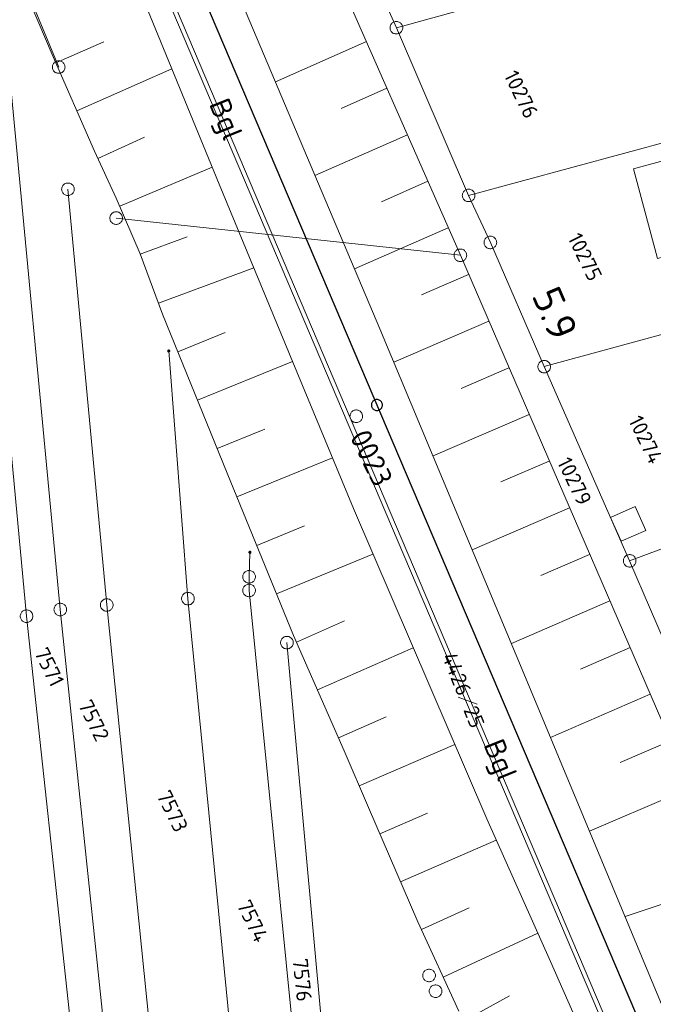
# Model space of a CAD drawing. Header units: metres. Extents: x 3425540 to 3446143, y 5432760 to 5444637.
# Tile 316 of 656: x 3440534 to 3440609, y 5438680 to 5438797. Entities that reach past the tile are written whole.
import ezdxf
from ezdxf.enums import TextEntityAlignment as Align

# ---------------------------------------------------------------- set-up
doc = ezdxf.new("R2010")
doc.units = ezdxf.units.M
for name, color, linetype, lineweight in [('B_Bestand', 9, 'Continuous', 18), ('B_Böschung', 9, 'Continuous', 18), ('B_Flurgrenzen', 9, 'Continuous', 18), ('B_Gleisachse', 9, 'Continuous', 25), ('B_Kilometrierung', 9, 'Continuous', 25), ('Bestand Kabeltröge', 9, 'Continuous', 18)]:
    doc.layers.add(name, color=color, linetype=linetype, lineweight=lineweight)
doc.styles.get("Standard").update_dxf_attribs({"font": 'isocpeur.ttf'})

msp = doc.modelspace()

# ---------------------------------------------------------------- linework, layer by layer
at = {"layer": 'B_Bestand'}
for points in [[(3440620.98, 5438783.1), (3440606.99, 5438779.31), (3440609.87, 5438768.66), (3440613.34, 5438769.6), (3440614.34, 5438765.88)], [(3440574.42, 5438749.25), (3440574.5, 5438749.3), (3440574.58, 5438749.36), (3440574.65, 5438749.42), (3440574.7, 5438749.5), (3440574.75, 5438749.58), (3440574.79, 5438749.67), (3440574.82, 5438749.75), (3440574.84, 5438749.84), (3440574.84, 5438749.94), (3440574.83, 5438750.03), (3440574.81, 5438750.12), (3440574.78, 5438750.21), (3440574.74, 5438750.3), (3440574.69, 5438750.38), (3440574.63, 5438750.45), (3440574.56, 5438750.51), (3440574.48, 5438750.57), (3440574.4, 5438750.61), (3440574.31, 5438750.64), (3440574.22, 5438750.66), (3440574.13, 5438750.67), (3440574.03, 5438750.67), (3440573.94, 5438750.66), (3440573.85, 5438750.64), (3440573.76, 5438750.6), (3440573.68, 5438750.55), (3440573.61, 5438750.5), (3440573.54, 5438750.43), (3440573.48, 5438750.36), (3440573.43, 5438750.28), (3440573.39, 5438750.19), (3440573.36, 5438750.1), (3440573.35, 5438750.01), (3440573.34, 5438749.91), (3440573.35, 5438749.82), (3440573.37, 5438749.73), (3440573.4, 5438749.64), (3440573.44, 5438749.56), (3440573.5, 5438749.48), (3440573.56, 5438749.41), (3440573.62, 5438749.34), (3440573.7, 5438749.29), (3440573.78, 5438749.24), (3440573.87, 5438749.21), (3440573.96, 5438749.19), (3440574.06, 5438749.18), (3440574.15, 5438749.18), (3440574.25, 5438749.19), (3440574.33, 5438749.22), (3440574.42, 5438749.25)], [(3440605.53, 5438735.09), (3440604.29, 5438737.91), (3440607.22, 5438739.21)], [(3440607.22, 5438739.21), (3440608.47, 5438736.38), (3440605.53, 5438735.09)]]:
    msp.add_lwpolyline(points, dxfattribs=at)
at = {"layer": 'B_Böschung'}
for p, q in [((3440538.41, 5438791.86), (3440544.13, 5438794.38)), ((3440575.31, 5438794.39), (3440564.49, 5438789.63)), ((3440540.91, 5438786.18), (3440552.2, 5438791.17)), ((3440577.73, 5438788.86), (3440572.29, 5438786.47)), ((3440543.42, 5438780.51), (3440548.95, 5438783.06)), ((3440580.16, 5438783.34), (3440569.19, 5438778.52)), ((3440546.01, 5438774.87), (3440556.98, 5438779.51)), ((3440582.59, 5438777.82), (3440577.07, 5438775.39)), ((3440585.02, 5438772.29), (3440573.89, 5438767.41)), ((3440548.45, 5438769.17), (3440554.01, 5438771.22)), ((3440550.6, 5438763.35), (3440561.92, 5438767.56)), ((3440587.43, 5438766.76), (3440581.83, 5438764.33)), ((3440589.83, 5438761.22), (3440578.55, 5438756.35)), ((3440552.9, 5438757.58), (3440558.52, 5438759.88)), ((3440555.24, 5438751.84), (3440566.52, 5438756.44)), ((3440592.22, 5438755.69), (3440586.55, 5438753.23)), ((3440594.62, 5438750.15), (3440583.21, 5438745.21)), ((3440557.59, 5438746.09), (3440563.24, 5438748.4)), ((3440559.93, 5438740.35), (3440571.26, 5438744.98)), ((3440597.01, 5438744.61), (3440591.27, 5438742.13)), ((3440599.41, 5438739.07), (3440587.86, 5438734.08)), ((3440562.28, 5438734.6), (3440567.96, 5438736.93)), ((3440564.63, 5438728.86), (3440576.07, 5438733.57)), ((3440601.8, 5438733.53), (3440596, 5438731.02)), ((3440604.2, 5438728), (3440592.52, 5438722.94)), ((3440566.99, 5438723.12), (3440572.7, 5438725.62)), ((3440569.48, 5438717.44), (3440580.86, 5438722.42)), ((3440606.59, 5438722.46), (3440600.72, 5438719.92)), ((3440608.99, 5438716.92), (3440597.16, 5438711.8)), ((3440571.97, 5438711.76), (3440577.64, 5438714.24)), ((3440574.43, 5438706.06), (3440585.79, 5438710.95)), ((3440611.39, 5438711.38), (3440605.43, 5438708.81)), ((3440613.78, 5438705.84), (3440601.79, 5438700.66)), ((3440576.89, 5438700.36), (3440582.56, 5438702.82)), ((3440579.35, 5438694.67), (3440590.71, 5438699.61)), ((3440618.46, 5438694.73), (3440606, 5438690.54)), ((3440581.83, 5438688.98), (3440587.49, 5438691.58)), ((3440584.42, 5438683.34), (3440595.64, 5438688.58)), ((3440586.91, 5438678.15), (3440592.28, 5438681.11))]:
    msp.add_line(p, q, dxfattribs=at)
for points in [[(3440550.87, 5438842.89), (3440551.46, 5438842.73), (3440552.27, 5438842.31), (3440553.07, 5438841.75), (3440553.99, 5438840.94), (3440554.87, 5438839.82), (3440556.58, 5438837), (3440569.97, 5438806.52), (3440586.45, 5438769.03), (3440618.08, 5438695.91), (3440625.25, 5438673.89), (3440626.45, 5438669.88), (3440626.94, 5438668.47), (3440627.5, 5438665.09), (3440628.06, 5438663.33), (3440629.12, 5438660.8), (3440633.54, 5438649.81), (3440635.08, 5438645.3), (3440636.14, 5438642.98), (3440637.68, 5438639.75), (3440639.65, 5438635.46), (3440642.96, 5438630.67), (3440644.5, 5438627.51)], [(3440542.45, 5438839.35), (3440552.73, 5438817.41), (3440576.9, 5438760.3), (3440594.4, 5438718.44), (3440614.64, 5438669.75), (3440635.02, 5438622.12)], [(3440642.6, 5438580.68), (3440639.83, 5438588.6), (3440638.01, 5438592.73), (3440636.95, 5438595.51), (3440635.7, 5438598.1), (3440634.07, 5438601.46), (3440632.63, 5438604.53), (3440630.43, 5438609.34), (3440628.71, 5438613.33), (3440624.87, 5438622.35), (3440621.8, 5438629.46), (3440616.9, 5438641.36), (3440612.97, 5438649.81), (3440603.77, 5438670.22), (3440597.15, 5438685.2), (3440589.58, 5438702.15), (3440573.75, 5438738.96), (3440567.03, 5438755.19), (3440557.82, 5438777.47), (3440543.06, 5438813.48), (3440538.45, 5438824.33), (3440533.9, 5438835.75)], [(3440586.26, 5438679.32), (3440581.4, 5438689.92), (3440575.54, 5438703.49), (3440572.65, 5438710.21), (3440566.65, 5438723.9), (3440558.77, 5438743.18), (3440551.08, 5438762.05), (3440548.44, 5438769.21), (3440545.6, 5438775.83), (3440543.01, 5438781.39), (3440537.97, 5438792.87), (3440531.36, 5438808.35), (3440528.64, 5438814.6), (3440526.37, 5438820.09), (3440524.54, 5438824.51), (3440523.85, 5438827.16), (3440523.91, 5438829.43), (3440524.42, 5438831.01), (3440524.92, 5438831.95), (3440525.12, 5438832.06)]]:
    msp.add_lwpolyline(points, dxfattribs=at)
at = {"layer": 'B_Flurgrenzen'}
for p, q in [((3440522.38, 5438831.24), (3440538.76, 5438791.37)), ((3440569.82, 5438816.5), (3440578.85, 5438796.05)), ((3440527.21, 5438808.44), (3440534.95, 5438726.19)), ((3440618.81, 5438807.03), (3440578.85, 5438796.05)), ((3440578.85, 5438796.05), (3440587.43, 5438776.14)), ((3440538.95, 5438726.98), (3440532.49, 5438795.26)), ((3440587.43, 5438776.14), (3440624.57, 5438786.18)), ((3440539.86, 5438776.87), (3440544.47, 5438727.52)), ((3440587.43, 5438776.14), (3440590.01, 5438770.56)), ((3440545.59, 5438773.45), (3440586.45, 5438769.03)), ((3440590.01, 5438770.56), (3440596.41, 5438755.81)), ((3440596.41, 5438755.81), (3440630.33, 5438765.08)), ((3440554.11, 5438728.27), (3440551.83, 5438757.67)), ((3440596.41, 5438755.81), (3440606.55, 5438732.76)), ((3440606.55, 5438732.76), (3440637.53, 5438744.42)), ((3440561.47, 5438733.77), (3440561.36, 5438730.87)), ((3440606.55, 5438732.76), (3440611.51, 5438721.21)), ((3440561.36, 5438730.87), (3440561.36, 5438729.25)), ((3440561.36, 5438729.25), (3440568.4, 5438658.67)), ((3440561.03, 5438657.49), (3440554.11, 5438728.27)), ((3440546.41, 5438655.44), (3440538.95, 5438726.98)), ((3440544.47, 5438727.52), (3440551.71, 5438656.32)), ((3440534.95, 5438726.19), (3440542.63, 5438655.09)), ((3440572.29, 5438652.64), (3440565.86, 5438723.05)), ((3440586.18, 5438716.57), (3440588.44, 5438715.76))]:
    msp.add_line(p, q, dxfattribs=at)
for points in [[(3440579.6, 5438796.05), (3440579.6, 5438796.14), (3440579.58, 5438796.23), (3440579.55, 5438796.32), (3440579.51, 5438796.41), (3440579.45, 5438796.48), (3440579.4, 5438796.56), (3440579.33, 5438796.62), (3440579.25, 5438796.68), (3440579.17, 5438796.72), (3440579.08, 5438796.75), (3440578.99, 5438796.78), (3440578.9, 5438796.79), (3440578.81, 5438796.79), (3440578.71, 5438796.78), (3440578.62, 5438796.75), (3440578.53, 5438796.72), (3440578.45, 5438796.68), (3440578.37, 5438796.62), (3440578.31, 5438796.56), (3440578.25, 5438796.48), (3440578.2, 5438796.41), (3440578.16, 5438796.32), (3440578.13, 5438796.23), (3440578.11, 5438796.14), (3440578.1, 5438796.05), (3440578.11, 5438795.95), (3440578.13, 5438795.86), (3440578.16, 5438795.77), (3440578.2, 5438795.69), (3440578.25, 5438795.61), (3440578.31, 5438795.53), (3440578.37, 5438795.47), (3440578.45, 5438795.41), (3440578.53, 5438795.37), (3440578.62, 5438795.34), (3440578.71, 5438795.31), (3440578.81, 5438795.3), (3440578.9, 5438795.3), (3440578.99, 5438795.31), (3440579.08, 5438795.34), (3440579.17, 5438795.37), (3440579.25, 5438795.41), (3440579.33, 5438795.47), (3440579.4, 5438795.53), (3440579.45, 5438795.61), (3440579.51, 5438795.69), (3440579.55, 5438795.77), (3440579.58, 5438795.86), (3440579.6, 5438795.95), (3440579.6, 5438796.05)], [(3440539.51, 5438791.37), (3440539.5, 5438791.47), (3440539.48, 5438791.56), (3440539.46, 5438791.65), (3440539.41, 5438791.73), (3440539.36, 5438791.81), (3440539.3, 5438791.89), (3440539.24, 5438791.95), (3440539.16, 5438792.01), (3440539.08, 5438792.05), (3440538.99, 5438792.08), (3440538.9, 5438792.11), (3440538.81, 5438792.12), (3440538.71, 5438792.12), (3440538.62, 5438792.11), (3440538.53, 5438792.08), (3440538.44, 5438792.05), (3440538.36, 5438792.01), (3440538.28, 5438791.95), (3440538.22, 5438791.89), (3440538.16, 5438791.81), (3440538.1, 5438791.73), (3440538.06, 5438791.65), (3440538.03, 5438791.56), (3440538.01, 5438791.47), (3440538.01, 5438791.37), (3440538.01, 5438791.28), (3440538.03, 5438791.19), (3440538.06, 5438791.1), (3440538.1, 5438791.01), (3440538.16, 5438790.94), (3440538.22, 5438790.86), (3440538.28, 5438790.8), (3440538.36, 5438790.74), (3440538.44, 5438790.7), (3440538.53, 5438790.67), (3440538.62, 5438790.64), (3440538.71, 5438790.63), (3440538.81, 5438790.63), (3440538.9, 5438790.64), (3440538.99, 5438790.67), (3440539.08, 5438790.7), (3440539.16, 5438790.74), (3440539.24, 5438790.8), (3440539.3, 5438790.86), (3440539.36, 5438790.94), (3440539.41, 5438791.01), (3440539.46, 5438791.1), (3440539.48, 5438791.19), (3440539.5, 5438791.28), (3440539.51, 5438791.37)], [(3440540.61, 5438776.87), (3440540.61, 5438776.96), (3440540.59, 5438777.05), (3440540.56, 5438777.15), (3440540.52, 5438777.23), (3440540.46, 5438777.31), (3440540.4, 5438777.38), (3440540.34, 5438777.45), (3440540.26, 5438777.5), (3440540.18, 5438777.55), (3440540.09, 5438777.58), (3440540, 5438777.6), (3440539.91, 5438777.61), (3440539.81, 5438777.61), (3440539.72, 5438777.6), (3440539.63, 5438777.58), (3440539.54, 5438777.55), (3440539.46, 5438777.5), (3440539.38, 5438777.45), (3440539.32, 5438777.38), (3440539.26, 5438777.31), (3440539.21, 5438777.23), (3440539.16, 5438777.15), (3440539.14, 5438777.05), (3440539.12, 5438776.96), (3440539.11, 5438776.87), (3440539.12, 5438776.78), (3440539.14, 5438776.69), (3440539.16, 5438776.59), (3440539.21, 5438776.51), (3440539.26, 5438776.43), (3440539.32, 5438776.36), (3440539.38, 5438776.29), (3440539.46, 5438776.24), (3440539.54, 5438776.19), (3440539.63, 5438776.16), (3440539.72, 5438776.14), (3440539.81, 5438776.13), (3440539.91, 5438776.13), (3440540, 5438776.14), (3440540.09, 5438776.16), (3440540.18, 5438776.19), (3440540.26, 5438776.24), (3440540.34, 5438776.29), (3440540.4, 5438776.36), (3440540.46, 5438776.43), (3440540.52, 5438776.51), (3440540.56, 5438776.59), (3440540.59, 5438776.69), (3440540.61, 5438776.78), (3440540.61, 5438776.87)], [(3440588.18, 5438776.14), (3440588.18, 5438776.24), (3440588.16, 5438776.33), (3440588.13, 5438776.42), (3440588.09, 5438776.5), (3440588.04, 5438776.58), (3440587.98, 5438776.66), (3440587.91, 5438776.72), (3440587.84, 5438776.78), (3440587.75, 5438776.82), (3440587.66, 5438776.85), (3440587.58, 5438776.88), (3440587.48, 5438776.89), (3440587.39, 5438776.89), (3440587.29, 5438776.88), (3440587.2, 5438776.85), (3440587.12, 5438776.82), (3440587.03, 5438776.78), (3440586.96, 5438776.72), (3440586.89, 5438776.66), (3440586.83, 5438776.58), (3440586.78, 5438776.5), (3440586.74, 5438776.42), (3440586.71, 5438776.33), (3440586.69, 5438776.24), (3440586.68, 5438776.14), (3440586.69, 5438776.05), (3440586.71, 5438775.96), (3440586.74, 5438775.87), (3440586.78, 5438775.78), (3440586.83, 5438775.71), (3440586.89, 5438775.63), (3440586.96, 5438775.56), (3440587.03, 5438775.51), (3440587.12, 5438775.46), (3440587.2, 5438775.43), (3440587.29, 5438775.41), (3440587.39, 5438775.4), (3440587.48, 5438775.4), (3440587.58, 5438775.41), (3440587.66, 5438775.43), (3440587.75, 5438775.46), (3440587.84, 5438775.51), (3440587.91, 5438775.56), (3440587.98, 5438775.63), (3440588.04, 5438775.71), (3440588.09, 5438775.78), (3440588.13, 5438775.87), (3440588.16, 5438775.96), (3440588.18, 5438776.05), (3440588.18, 5438776.14)], [(3440546.34, 5438773.45), (3440546.33, 5438773.54), (3440546.31, 5438773.63), (3440546.28, 5438773.73), (3440546.24, 5438773.81), (3440546.19, 5438773.88), (3440546.13, 5438773.96), (3440546.06, 5438774.03), (3440545.99, 5438774.08), (3440545.91, 5438774.13), (3440545.82, 5438774.16), (3440545.73, 5438774.18), (3440545.63, 5438774.19), (3440545.54, 5438774.19), (3440545.44, 5438774.18), (3440545.36, 5438774.16), (3440545.27, 5438774.13), (3440545.18, 5438774.08), (3440545.11, 5438774.03), (3440545.04, 5438773.96), (3440544.98, 5438773.88), (3440544.93, 5438773.81), (3440544.89, 5438773.73), (3440544.86, 5438773.63), (3440544.84, 5438773.54), (3440544.84, 5438773.45), (3440544.84, 5438773.35), (3440544.86, 5438773.26), (3440544.89, 5438773.17), (3440544.93, 5438773.09), (3440544.98, 5438773.01), (3440545.04, 5438772.93), (3440545.11, 5438772.87), (3440545.18, 5438772.82), (3440545.27, 5438772.77), (3440545.36, 5438772.74), (3440545.44, 5438772.72), (3440545.54, 5438772.7), (3440545.63, 5438772.7), (3440545.73, 5438772.72), (3440545.82, 5438772.74), (3440545.91, 5438772.77), (3440545.99, 5438772.82), (3440546.06, 5438772.87), (3440546.13, 5438772.93), (3440546.19, 5438773.01), (3440546.24, 5438773.09), (3440546.28, 5438773.17), (3440546.31, 5438773.26), (3440546.33, 5438773.35), (3440546.34, 5438773.45)], [(3440590.76, 5438770.56), (3440590.75, 5438770.65), (3440590.73, 5438770.74), (3440590.7, 5438770.84), (3440590.66, 5438770.92), (3440590.61, 5438770.99), (3440590.55, 5438771.07), (3440590.48, 5438771.14), (3440590.41, 5438771.19), (3440590.33, 5438771.24), (3440590.24, 5438771.27), (3440590.15, 5438771.29), (3440590.05, 5438771.3), (3440589.96, 5438771.3), (3440589.86, 5438771.29), (3440589.78, 5438771.27), (3440589.69, 5438771.24), (3440589.6, 5438771.19), (3440589.53, 5438771.14), (3440589.46, 5438771.07), (3440589.4, 5438770.99), (3440589.35, 5438770.92), (3440589.31, 5438770.84), (3440589.28, 5438770.74), (3440589.26, 5438770.65), (3440589.26, 5438770.56), (3440589.26, 5438770.46), (3440589.28, 5438770.37), (3440589.31, 5438770.28), (3440589.35, 5438770.2), (3440589.4, 5438770.12), (3440589.46, 5438770.04), (3440589.53, 5438769.98), (3440589.6, 5438769.93), (3440589.69, 5438769.88), (3440589.78, 5438769.85), (3440589.86, 5438769.83), (3440589.96, 5438769.81), (3440590.05, 5438769.81), (3440590.15, 5438769.83), (3440590.24, 5438769.85), (3440590.33, 5438769.88), (3440590.41, 5438769.93), (3440590.48, 5438769.98), (3440590.55, 5438770.04), (3440590.61, 5438770.12), (3440590.66, 5438770.2), (3440590.7, 5438770.28), (3440590.73, 5438770.37), (3440590.75, 5438770.46), (3440590.76, 5438770.56)], [(3440587.2, 5438769.03), (3440587.19, 5438769.12), (3440587.17, 5438769.21), (3440587.15, 5438769.31), (3440587.1, 5438769.39), (3440587.05, 5438769.47), (3440586.99, 5438769.54), (3440586.93, 5438769.61), (3440586.85, 5438769.66), (3440586.77, 5438769.71), (3440586.68, 5438769.74), (3440586.59, 5438769.76), (3440586.5, 5438769.77), (3440586.4, 5438769.77), (3440586.31, 5438769.76), (3440586.22, 5438769.74), (3440586.13, 5438769.71), (3440586.05, 5438769.66), (3440585.97, 5438769.61), (3440585.91, 5438769.54), (3440585.85, 5438769.47), (3440585.79, 5438769.39), (3440585.75, 5438769.31), (3440585.72, 5438769.21), (3440585.7, 5438769.12), (3440585.7, 5438769.03), (3440585.7, 5438768.94), (3440585.72, 5438768.85), (3440585.75, 5438768.75), (3440585.79, 5438768.67), (3440585.85, 5438768.59), (3440585.91, 5438768.52), (3440585.97, 5438768.45), (3440586.05, 5438768.4), (3440586.13, 5438768.35), (3440586.22, 5438768.32), (3440586.31, 5438768.3), (3440586.4, 5438768.29), (3440586.5, 5438768.29), (3440586.59, 5438768.3), (3440586.68, 5438768.32), (3440586.77, 5438768.35), (3440586.85, 5438768.4), (3440586.93, 5438768.45), (3440586.99, 5438768.52), (3440587.05, 5438768.59), (3440587.1, 5438768.67), (3440587.15, 5438768.75), (3440587.17, 5438768.85), (3440587.19, 5438768.94), (3440587.2, 5438769.03)], [(3440551.95, 5438757.67), (3440551.95, 5438757.69), (3440551.95, 5438757.7), (3440551.95, 5438757.72), (3440551.94, 5438757.73), (3440551.93, 5438757.74), (3440551.92, 5438757.76), (3440551.91, 5438757.77), (3440551.9, 5438757.78), (3440551.88, 5438757.78), (3440551.87, 5438757.79), (3440551.85, 5438757.79), (3440551.84, 5438757.8), (3440551.82, 5438757.8), (3440551.81, 5438757.79), (3440551.79, 5438757.79), (3440551.78, 5438757.78), (3440551.76, 5438757.78), (3440551.75, 5438757.77), (3440551.74, 5438757.76), (3440551.73, 5438757.74), (3440551.72, 5438757.73), (3440551.71, 5438757.72), (3440551.71, 5438757.7), (3440551.71, 5438757.69), (3440551.7, 5438757.67), (3440551.71, 5438757.65), (3440551.71, 5438757.64), (3440551.71, 5438757.62), (3440551.72, 5438757.61), (3440551.73, 5438757.6), (3440551.74, 5438757.58), (3440551.75, 5438757.57), (3440551.76, 5438757.57), (3440551.78, 5438757.56), (3440551.79, 5438757.55), (3440551.81, 5438757.55), (3440551.82, 5438757.55), (3440551.84, 5438757.55), (3440551.85, 5438757.55), (3440551.87, 5438757.55), (3440551.88, 5438757.56), (3440551.9, 5438757.57), (3440551.91, 5438757.57), (3440551.92, 5438757.58), (3440551.93, 5438757.6), (3440551.94, 5438757.61), (3440551.95, 5438757.62), (3440551.95, 5438757.64), (3440551.95, 5438757.65), (3440551.95, 5438757.67)], [(3440551.93, 5438757.67), (3440551.93, 5438757.68), (3440551.93, 5438757.7), (3440551.92, 5438757.71), (3440551.92, 5438757.72), (3440551.91, 5438757.74), (3440551.9, 5438757.75), (3440551.89, 5438757.75), (3440551.87, 5438757.76), (3440551.86, 5438757.77), (3440551.85, 5438757.77), (3440551.83, 5438757.77), (3440551.82, 5438757.77), (3440551.8, 5438757.77), (3440551.79, 5438757.76), (3440551.78, 5438757.76), (3440551.77, 5438757.75), (3440551.76, 5438757.74), (3440551.75, 5438757.73), (3440551.74, 5438757.72), (3440551.74, 5438757.7), (3440551.73, 5438757.69), (3440551.73, 5438757.68), (3440551.73, 5438757.66), (3440551.73, 5438757.65), (3440551.74, 5438757.64), (3440551.74, 5438757.62), (3440551.75, 5438757.61), (3440551.76, 5438757.6), (3440551.77, 5438757.59), (3440551.78, 5438757.58), (3440551.79, 5438757.58), (3440551.8, 5438757.57), (3440551.82, 5438757.57), (3440551.83, 5438757.57), (3440551.85, 5438757.57), (3440551.86, 5438757.58), (3440551.87, 5438757.58), (3440551.89, 5438757.59), (3440551.9, 5438757.6), (3440551.91, 5438757.61), (3440551.92, 5438757.62), (3440551.92, 5438757.63), (3440551.93, 5438757.64), (3440551.93, 5438757.66), (3440551.93, 5438757.67)], [(3440551.91, 5438757.67), (3440551.9, 5438757.68), (3440551.9, 5438757.69), (3440551.9, 5438757.71), (3440551.89, 5438757.72), (3440551.88, 5438757.73), (3440551.87, 5438757.73), (3440551.86, 5438757.74), (3440551.85, 5438757.74), (3440551.84, 5438757.75), (3440551.83, 5438757.75), (3440551.81, 5438757.74), (3440551.8, 5438757.74), (3440551.79, 5438757.74), (3440551.78, 5438757.73), (3440551.77, 5438757.72), (3440551.77, 5438757.71), (3440551.76, 5438757.7), (3440551.76, 5438757.69), (3440551.75, 5438757.68), (3440551.75, 5438757.66), (3440551.76, 5438757.65), (3440551.76, 5438757.64), (3440551.77, 5438757.63), (3440551.77, 5438757.62), (3440551.78, 5438757.61), (3440551.79, 5438757.6), (3440551.8, 5438757.6), (3440551.81, 5438757.6), (3440551.83, 5438757.59), (3440551.84, 5438757.6), (3440551.85, 5438757.6), (3440551.86, 5438757.6), (3440551.87, 5438757.61), (3440551.88, 5438757.62), (3440551.89, 5438757.63), (3440551.9, 5438757.64), (3440551.9, 5438757.65), (3440551.9, 5438757.66), (3440551.91, 5438757.67)], [(3440551.88, 5438757.67), (3440551.88, 5438757.68), (3440551.88, 5438757.69), (3440551.87, 5438757.7), (3440551.87, 5438757.71), (3440551.86, 5438757.71), (3440551.85, 5438757.72), (3440551.84, 5438757.72), (3440551.83, 5438757.72), (3440551.82, 5438757.72), (3440551.81, 5438757.72), (3440551.8, 5438757.71), (3440551.79, 5438757.71), (3440551.79, 5438757.7), (3440551.78, 5438757.69), (3440551.78, 5438757.68), (3440551.78, 5438757.67), (3440551.78, 5438757.66), (3440551.78, 5438757.65), (3440551.79, 5438757.64), (3440551.79, 5438757.63), (3440551.8, 5438757.63), (3440551.81, 5438757.62), (3440551.82, 5438757.62), (3440551.83, 5438757.62), (3440551.84, 5438757.62), (3440551.85, 5438757.62), (3440551.86, 5438757.63), (3440551.87, 5438757.63), (3440551.87, 5438757.64), (3440551.88, 5438757.65), (3440551.88, 5438757.66), (3440551.88, 5438757.67)], [(3440551.86, 5438757.67), (3440551.86, 5438757.68), (3440551.85, 5438757.68), (3440551.85, 5438757.69), (3440551.84, 5438757.69), (3440551.83, 5438757.7), (3440551.83, 5438757.7), (3440551.82, 5438757.7), (3440551.81, 5438757.69), (3440551.81, 5438757.69), (3440551.8, 5438757.68), (3440551.8, 5438757.67), (3440551.8, 5438757.67), (3440551.8, 5438757.66), (3440551.81, 5438757.65), (3440551.81, 5438757.65), (3440551.82, 5438757.65), (3440551.83, 5438757.64), (3440551.83, 5438757.64), (3440551.84, 5438757.65), (3440551.85, 5438757.65), (3440551.85, 5438757.66), (3440551.86, 5438757.66), (3440551.86, 5438757.67)], [(3440597.16, 5438755.81), (3440597.15, 5438755.9), (3440597.13, 5438755.99), (3440597.1, 5438756.09), (3440597.06, 5438756.17), (3440597.01, 5438756.25), (3440596.95, 5438756.32), (3440596.88, 5438756.39), (3440596.81, 5438756.44), (3440596.72, 5438756.49), (3440596.64, 5438756.52), (3440596.55, 5438756.54), (3440596.45, 5438756.55), (3440596.36, 5438756.55), (3440596.26, 5438756.54), (3440596.18, 5438756.52), (3440596.09, 5438756.49), (3440596, 5438756.44), (3440595.93, 5438756.39), (3440595.86, 5438756.32), (3440595.8, 5438756.25), (3440595.75, 5438756.17), (3440595.71, 5438756.09), (3440595.68, 5438755.99), (3440595.66, 5438755.9), (3440595.66, 5438755.81), (3440595.66, 5438755.72), (3440595.68, 5438755.63), (3440595.71, 5438755.53), (3440595.75, 5438755.45), (3440595.8, 5438755.37), (3440595.86, 5438755.3), (3440595.93, 5438755.23), (3440596, 5438755.18), (3440596.09, 5438755.13), (3440596.18, 5438755.1), (3440596.26, 5438755.08), (3440596.36, 5438755.07), (3440596.45, 5438755.07), (3440596.55, 5438755.08), (3440596.64, 5438755.1), (3440596.72, 5438755.13), (3440596.81, 5438755.18), (3440596.88, 5438755.23), (3440596.95, 5438755.3), (3440597.01, 5438755.37), (3440597.06, 5438755.45), (3440597.1, 5438755.53), (3440597.13, 5438755.63), (3440597.15, 5438755.72), (3440597.16, 5438755.81)], [(3440561.59, 5438733.77), (3440561.59, 5438733.79), (3440561.59, 5438733.8), (3440561.59, 5438733.82), (3440561.58, 5438733.83), (3440561.57, 5438733.85), (3440561.56, 5438733.86), (3440561.55, 5438733.87), (3440561.54, 5438733.88), (3440561.52, 5438733.89), (3440561.51, 5438733.89), (3440561.49, 5438733.9), (3440561.48, 5438733.9), (3440561.46, 5438733.9), (3440561.45, 5438733.9), (3440561.43, 5438733.89), (3440561.42, 5438733.89), (3440561.4, 5438733.88), (3440561.39, 5438733.87), (3440561.38, 5438733.86), (3440561.37, 5438733.85), (3440561.36, 5438733.83), (3440561.35, 5438733.82), (3440561.35, 5438733.8), (3440561.35, 5438733.79), (3440561.34, 5438733.77), (3440561.35, 5438733.76), (3440561.35, 5438733.74), (3440561.35, 5438733.73), (3440561.36, 5438733.71), (3440561.37, 5438733.7), (3440561.38, 5438733.69), (3440561.39, 5438733.68), (3440561.4, 5438733.67), (3440561.42, 5438733.66), (3440561.43, 5438733.65), (3440561.45, 5438733.65), (3440561.46, 5438733.65), (3440561.48, 5438733.65), (3440561.49, 5438733.65), (3440561.51, 5438733.65), (3440561.52, 5438733.66), (3440561.54, 5438733.67), (3440561.55, 5438733.68), (3440561.56, 5438733.69), (3440561.57, 5438733.7), (3440561.58, 5438733.71), (3440561.59, 5438733.73), (3440561.59, 5438733.74), (3440561.59, 5438733.76), (3440561.59, 5438733.77)], [(3440561.57, 5438733.77), (3440561.57, 5438733.79), (3440561.57, 5438733.8), (3440561.56, 5438733.81), (3440561.56, 5438733.83), (3440561.55, 5438733.84), (3440561.54, 5438733.85), (3440561.53, 5438733.86), (3440561.51, 5438733.86), (3440561.5, 5438733.87), (3440561.49, 5438733.87), (3440561.47, 5438733.87), (3440561.46, 5438733.87), (3440561.44, 5438733.87), (3440561.43, 5438733.87), (3440561.42, 5438733.86), (3440561.41, 5438733.85), (3440561.4, 5438733.84), (3440561.39, 5438733.83), (3440561.38, 5438733.82), (3440561.38, 5438733.81), (3440561.37, 5438733.79), (3440561.37, 5438733.78), (3440561.37, 5438733.77), (3440561.37, 5438733.75), (3440561.38, 5438733.74), (3440561.38, 5438733.73), (3440561.39, 5438733.71), (3440561.4, 5438733.7), (3440561.41, 5438733.69), (3440561.42, 5438733.69), (3440561.43, 5438733.68), (3440561.44, 5438733.68), (3440561.46, 5438733.67), (3440561.47, 5438733.67), (3440561.49, 5438733.68), (3440561.5, 5438733.68), (3440561.51, 5438733.68), (3440561.53, 5438733.69), (3440561.54, 5438733.7), (3440561.55, 5438733.71), (3440561.56, 5438733.72), (3440561.56, 5438733.73), (3440561.57, 5438733.75), (3440561.57, 5438733.76), (3440561.57, 5438733.77)], [(3440561.55, 5438733.77), (3440561.54, 5438733.79), (3440561.54, 5438733.8), (3440561.54, 5438733.81), (3440561.53, 5438733.82), (3440561.52, 5438733.83), (3440561.51, 5438733.84), (3440561.5, 5438733.84), (3440561.49, 5438733.85), (3440561.48, 5438733.85), (3440561.47, 5438733.85), (3440561.45, 5438733.85), (3440561.44, 5438733.84), (3440561.43, 5438733.84), (3440561.42, 5438733.83), (3440561.41, 5438733.82), (3440561.41, 5438733.81), (3440561.4, 5438733.8), (3440561.4, 5438733.79), (3440561.39, 5438733.78), (3440561.39, 5438733.77), (3440561.4, 5438733.76), (3440561.4, 5438733.74), (3440561.41, 5438733.73), (3440561.41, 5438733.72), (3440561.42, 5438733.71), (3440561.43, 5438733.71), (3440561.44, 5438733.7), (3440561.45, 5438733.7), (3440561.47, 5438733.7), (3440561.48, 5438733.7), (3440561.49, 5438733.7), (3440561.5, 5438733.7), (3440561.51, 5438733.71), (3440561.52, 5438733.72), (3440561.53, 5438733.73), (3440561.54, 5438733.74), (3440561.54, 5438733.75), (3440561.54, 5438733.76), (3440561.55, 5438733.77)], [(3440561.52, 5438733.77), (3440561.52, 5438733.78), (3440561.52, 5438733.79), (3440561.51, 5438733.8), (3440561.51, 5438733.81), (3440561.5, 5438733.82), (3440561.49, 5438733.82), (3440561.48, 5438733.82), (3440561.47, 5438733.82), (3440561.46, 5438733.82), (3440561.45, 5438733.82), (3440561.44, 5438733.82), (3440561.43, 5438733.81), (3440561.43, 5438733.8), (3440561.42, 5438733.79), (3440561.42, 5438733.78), (3440561.42, 5438733.77), (3440561.42, 5438733.76), (3440561.42, 5438733.75), (3440561.43, 5438733.74), (3440561.43, 5438733.74), (3440561.44, 5438733.73), (3440561.45, 5438733.73), (3440561.46, 5438733.72), (3440561.47, 5438733.72), (3440561.48, 5438733.72), (3440561.49, 5438733.73), (3440561.5, 5438733.73), (3440561.51, 5438733.74), (3440561.51, 5438733.74), (3440561.52, 5438733.75), (3440561.52, 5438733.76), (3440561.52, 5438733.77)], [(3440561.5, 5438733.77), (3440561.5, 5438733.78), (3440561.49, 5438733.79), (3440561.49, 5438733.79), (3440561.48, 5438733.8), (3440561.47, 5438733.8), (3440561.47, 5438733.8), (3440561.46, 5438733.8), (3440561.45, 5438733.8), (3440561.45, 5438733.79), (3440561.44, 5438733.78), (3440561.44, 5438733.78), (3440561.44, 5438733.77), (3440561.44, 5438733.76), (3440561.45, 5438733.76), (3440561.45, 5438733.75), (3440561.46, 5438733.75), (3440561.47, 5438733.75), (3440561.47, 5438733.75), (3440561.48, 5438733.75), (3440561.49, 5438733.75), (3440561.49, 5438733.76), (3440561.5, 5438733.77), (3440561.5, 5438733.77)], [(3440607.3, 5438732.76), (3440607.3, 5438732.86), (3440607.28, 5438732.94), (3440607.25, 5438733.04), (3440607.21, 5438733.12), (3440607.16, 5438733.2), (3440607.1, 5438733.28), (3440607.03, 5438733.34), (3440606.96, 5438733.39), (3440606.87, 5438733.44), (3440606.78, 5438733.47), (3440606.7, 5438733.49), (3440606.6, 5438733.51), (3440606.51, 5438733.51), (3440606.41, 5438733.49), (3440606.32, 5438733.47), (3440606.23, 5438733.44), (3440606.15, 5438733.39), (3440606.08, 5438733.34), (3440606.01, 5438733.28), (3440605.95, 5438733.2), (3440605.9, 5438733.12), (3440605.86, 5438733.04), (3440605.83, 5438732.94), (3440605.81, 5438732.86), (3440605.8, 5438732.76), (3440605.81, 5438732.67), (3440605.83, 5438732.58), (3440605.86, 5438732.48), (3440605.9, 5438732.4), (3440605.95, 5438732.32), (3440606.01, 5438732.25), (3440606.08, 5438732.18), (3440606.15, 5438732.13), (3440606.23, 5438732.08), (3440606.32, 5438732.05), (3440606.41, 5438732.03), (3440606.51, 5438732.02), (3440606.6, 5438732.02), (3440606.7, 5438732.03), (3440606.78, 5438732.05), (3440606.87, 5438732.08), (3440606.96, 5438732.13), (3440607.03, 5438732.18), (3440607.1, 5438732.25), (3440607.16, 5438732.32), (3440607.21, 5438732.4), (3440607.25, 5438732.48), (3440607.28, 5438732.58), (3440607.3, 5438732.67), (3440607.3, 5438732.76)], [(3440562.11, 5438730.87), (3440562.11, 5438730.97), (3440562.09, 5438731.06), (3440562.06, 5438731.15), (3440562.02, 5438731.23), (3440561.96, 5438731.31), (3440561.91, 5438731.39), (3440561.84, 5438731.45), (3440561.76, 5438731.51), (3440561.68, 5438731.55), (3440561.59, 5438731.58), (3440561.5, 5438731.61), (3440561.41, 5438731.62), (3440561.32, 5438731.62), (3440561.22, 5438731.61), (3440561.13, 5438731.58), (3440561.04, 5438731.55), (3440560.96, 5438731.51), (3440560.88, 5438731.45), (3440560.82, 5438731.39), (3440560.76, 5438731.31), (3440560.71, 5438731.23), (3440560.67, 5438731.15), (3440560.64, 5438731.06), (3440560.62, 5438730.97), (3440560.61, 5438730.87), (3440560.62, 5438730.78), (3440560.64, 5438730.69), (3440560.67, 5438730.6), (3440560.71, 5438730.51), (3440560.76, 5438730.44), (3440560.82, 5438730.36), (3440560.88, 5438730.29), (3440560.96, 5438730.24), (3440561.04, 5438730.19), (3440561.13, 5438730.16), (3440561.22, 5438730.14), (3440561.32, 5438730.13), (3440561.41, 5438730.13), (3440561.5, 5438730.14), (3440561.59, 5438730.16), (3440561.68, 5438730.19), (3440561.76, 5438730.24), (3440561.84, 5438730.29), (3440561.91, 5438730.36), (3440561.96, 5438730.44), (3440562.02, 5438730.51), (3440562.06, 5438730.6), (3440562.09, 5438730.69), (3440562.11, 5438730.78), (3440562.11, 5438730.87)], [(3440554.86, 5438728.27), (3440554.85, 5438728.37), (3440554.83, 5438728.46), (3440554.8, 5438728.55), (3440554.76, 5438728.63), (3440554.71, 5438728.71), (3440554.65, 5438728.79), (3440554.58, 5438728.85), (3440554.51, 5438728.91), (3440554.43, 5438728.95), (3440554.34, 5438728.98), (3440554.25, 5438729.01), (3440554.15, 5438729.02), (3440554.06, 5438729.02), (3440553.96, 5438729.01), (3440553.88, 5438728.98), (3440553.79, 5438728.95), (3440553.7, 5438728.91), (3440553.63, 5438728.85), (3440553.56, 5438728.79), (3440553.5, 5438728.71), (3440553.45, 5438728.63), (3440553.41, 5438728.55), (3440553.38, 5438728.46), (3440553.36, 5438728.37), (3440553.36, 5438728.27), (3440553.36, 5438728.18), (3440553.38, 5438728.09), (3440553.41, 5438728), (3440553.45, 5438727.91), (3440553.5, 5438727.84), (3440553.56, 5438727.76), (3440553.63, 5438727.69), (3440553.7, 5438727.64), (3440553.79, 5438727.59), (3440553.88, 5438727.56), (3440553.96, 5438727.54), (3440554.06, 5438727.53), (3440554.15, 5438727.53), (3440554.25, 5438727.54), (3440554.34, 5438727.56), (3440554.43, 5438727.59), (3440554.51, 5438727.64), (3440554.58, 5438727.69), (3440554.65, 5438727.76), (3440554.71, 5438727.84), (3440554.76, 5438727.91), (3440554.8, 5438728), (3440554.83, 5438728.09), (3440554.85, 5438728.18), (3440554.86, 5438728.27)], [(3440562.11, 5438729.25), (3440562.11, 5438729.34), (3440562.09, 5438729.43), (3440562.06, 5438729.53), (3440562.02, 5438729.61), (3440561.96, 5438729.69), (3440561.91, 5438729.76), (3440561.84, 5438729.83), (3440561.76, 5438729.88), (3440561.68, 5438729.93), (3440561.59, 5438729.96), (3440561.5, 5438729.98), (3440561.41, 5438729.99), (3440561.32, 5438729.99), (3440561.22, 5438729.98), (3440561.13, 5438729.96), (3440561.04, 5438729.93), (3440560.96, 5438729.88), (3440560.88, 5438729.83), (3440560.82, 5438729.76), (3440560.76, 5438729.69), (3440560.71, 5438729.61), (3440560.67, 5438729.53), (3440560.64, 5438729.43), (3440560.62, 5438729.34), (3440560.61, 5438729.25), (3440560.62, 5438729.15), (3440560.64, 5438729.07), (3440560.67, 5438728.97), (3440560.71, 5438728.89), (3440560.76, 5438728.81), (3440560.82, 5438728.73), (3440560.88, 5438728.67), (3440560.96, 5438728.62), (3440561.04, 5438728.57), (3440561.13, 5438728.54), (3440561.22, 5438728.52), (3440561.32, 5438728.5), (3440561.41, 5438728.5), (3440561.5, 5438728.52), (3440561.59, 5438728.54), (3440561.68, 5438728.57), (3440561.76, 5438728.62), (3440561.84, 5438728.67), (3440561.91, 5438728.73), (3440561.96, 5438728.81), (3440562.02, 5438728.89), (3440562.06, 5438728.97), (3440562.09, 5438729.07), (3440562.11, 5438729.15), (3440562.11, 5438729.25)], [(3440545.22, 5438727.52), (3440545.21, 5438727.61), (3440545.19, 5438727.7), (3440545.16, 5438727.8), (3440545.12, 5438727.88), (3440545.07, 5438727.96), (3440545.01, 5438728.03), (3440544.95, 5438728.1), (3440544.87, 5438728.15), (3440544.79, 5438728.2), (3440544.7, 5438728.23), (3440544.61, 5438728.25), (3440544.51, 5438728.26), (3440544.42, 5438728.26), (3440544.33, 5438728.25), (3440544.24, 5438728.23), (3440544.15, 5438728.2), (3440544.07, 5438728.15), (3440543.99, 5438728.1), (3440543.92, 5438728.03), (3440543.87, 5438727.96), (3440543.81, 5438727.88), (3440543.77, 5438727.8), (3440543.74, 5438727.7), (3440543.72, 5438727.61), (3440543.72, 5438727.52), (3440543.72, 5438727.43), (3440543.74, 5438727.34), (3440543.77, 5438727.24), (3440543.81, 5438727.16), (3440543.87, 5438727.08), (3440543.92, 5438727.01), (3440543.99, 5438726.94), (3440544.07, 5438726.89), (3440544.15, 5438726.84), (3440544.24, 5438726.81), (3440544.33, 5438726.79), (3440544.42, 5438726.78), (3440544.51, 5438726.78), (3440544.61, 5438726.79), (3440544.7, 5438726.81), (3440544.79, 5438726.84), (3440544.87, 5438726.89), (3440544.95, 5438726.94), (3440545.01, 5438727.01), (3440545.07, 5438727.08), (3440545.12, 5438727.16), (3440545.16, 5438727.24), (3440545.19, 5438727.34), (3440545.21, 5438727.43), (3440545.22, 5438727.52)], [(3440535.7, 5438726.19), (3440535.69, 5438726.28), (3440535.67, 5438726.37), (3440535.64, 5438726.47), (3440535.6, 5438726.55), (3440535.55, 5438726.63), (3440535.49, 5438726.7), (3440535.42, 5438726.77), (3440535.35, 5438726.82), (3440535.26, 5438726.87), (3440535.18, 5438726.9), (3440535.09, 5438726.92), (3440534.99, 5438726.93), (3440534.9, 5438726.93), (3440534.8, 5438726.92), (3440534.72, 5438726.9), (3440534.63, 5438726.87), (3440534.54, 5438726.82), (3440534.47, 5438726.77), (3440534.4, 5438726.7), (3440534.34, 5438726.63), (3440534.29, 5438726.55), (3440534.25, 5438726.47), (3440534.22, 5438726.37), (3440534.2, 5438726.28), (3440534.2, 5438726.19), (3440534.2, 5438726.1), (3440534.22, 5438726.01), (3440534.25, 5438725.91), (3440534.29, 5438725.83), (3440534.34, 5438725.75), (3440534.4, 5438725.68), (3440534.47, 5438725.61), (3440534.54, 5438725.56), (3440534.63, 5438725.51), (3440534.72, 5438725.48), (3440534.8, 5438725.46), (3440534.9, 5438725.45), (3440534.99, 5438725.45), (3440535.09, 5438725.46), (3440535.18, 5438725.48), (3440535.26, 5438725.51), (3440535.35, 5438725.56), (3440535.42, 5438725.61), (3440535.49, 5438725.68), (3440535.55, 5438725.75), (3440535.6, 5438725.83), (3440535.64, 5438725.91), (3440535.67, 5438726.01), (3440535.69, 5438726.1), (3440535.7, 5438726.19)], [(3440539.7, 5438726.98), (3440539.69, 5438727.07), (3440539.68, 5438727.16), (3440539.65, 5438727.26), (3440539.61, 5438727.34), (3440539.55, 5438727.42), (3440539.49, 5438727.49), (3440539.43, 5438727.56), (3440539.35, 5438727.61), (3440539.27, 5438727.66), (3440539.18, 5438727.69), (3440539.09, 5438727.71), (3440539, 5438727.72), (3440538.9, 5438727.72), (3440538.81, 5438727.71), (3440538.72, 5438727.69), (3440538.63, 5438727.66), (3440538.55, 5438727.61), (3440538.47, 5438727.56), (3440538.41, 5438727.49), (3440538.35, 5438727.42), (3440538.29, 5438727.34), (3440538.25, 5438727.26), (3440538.22, 5438727.16), (3440538.21, 5438727.07), (3440538.2, 5438726.98), (3440538.21, 5438726.89), (3440538.22, 5438726.8), (3440538.25, 5438726.7), (3440538.29, 5438726.62), (3440538.35, 5438726.54), (3440538.41, 5438726.47), (3440538.47, 5438726.4), (3440538.55, 5438726.35), (3440538.63, 5438726.3), (3440538.72, 5438726.27), (3440538.81, 5438726.25), (3440538.9, 5438726.24), (3440539, 5438726.24), (3440539.09, 5438726.25), (3440539.18, 5438726.27), (3440539.27, 5438726.3), (3440539.35, 5438726.35), (3440539.43, 5438726.4), (3440539.49, 5438726.47), (3440539.55, 5438726.54), (3440539.61, 5438726.62), (3440539.65, 5438726.7), (3440539.68, 5438726.8), (3440539.69, 5438726.89), (3440539.7, 5438726.98)], [(3440566.61, 5438723.05), (3440566.6, 5438723.14), (3440566.58, 5438723.23), (3440566.55, 5438723.33), (3440566.51, 5438723.41), (3440566.46, 5438723.49), (3440566.4, 5438723.56), (3440566.34, 5438723.63), (3440566.26, 5438723.68), (3440566.18, 5438723.73), (3440566.09, 5438723.76), (3440566, 5438723.78), (3440565.9, 5438723.79), (3440565.81, 5438723.79), (3440565.72, 5438723.78), (3440565.63, 5438723.76), (3440565.54, 5438723.73), (3440565.46, 5438723.68), (3440565.38, 5438723.63), (3440565.31, 5438723.56), (3440565.26, 5438723.49), (3440565.2, 5438723.41), (3440565.16, 5438723.33), (3440565.13, 5438723.23), (3440565.11, 5438723.14), (3440565.11, 5438723.05), (3440565.11, 5438722.96), (3440565.13, 5438722.87), (3440565.16, 5438722.77), (3440565.2, 5438722.69), (3440565.26, 5438722.61), (3440565.31, 5438722.54), (3440565.38, 5438722.47), (3440565.46, 5438722.42), (3440565.54, 5438722.37), (3440565.63, 5438722.34), (3440565.72, 5438722.32), (3440565.81, 5438722.31), (3440565.9, 5438722.31), (3440566, 5438722.32), (3440566.09, 5438722.34), (3440566.18, 5438722.37), (3440566.26, 5438722.42), (3440566.34, 5438722.47), (3440566.4, 5438722.54), (3440566.46, 5438722.61), (3440566.51, 5438722.69), (3440566.55, 5438722.77), (3440566.58, 5438722.87), (3440566.6, 5438722.96), (3440566.61, 5438723.05)], [(3440583.48, 5438683.54), (3440583.48, 5438683.64), (3440583.46, 5438683.72), (3440583.43, 5438683.82), (3440583.39, 5438683.9), (3440583.33, 5438683.98), (3440583.27, 5438684.06), (3440583.21, 5438684.12), (3440583.13, 5438684.17), (3440583.05, 5438684.22), (3440582.96, 5438684.25), (3440582.87, 5438684.27), (3440582.78, 5438684.29), (3440582.68, 5438684.29), (3440582.59, 5438684.27), (3440582.5, 5438684.25), (3440582.41, 5438684.22), (3440582.33, 5438684.17), (3440582.25, 5438684.12), (3440582.19, 5438684.06), (3440582.13, 5438683.98), (3440582.08, 5438683.9), (3440582.03, 5438683.82), (3440582.01, 5438683.72), (3440581.99, 5438683.64), (3440581.98, 5438683.54), (3440581.99, 5438683.45), (3440582.01, 5438683.36), (3440582.03, 5438683.26), (3440582.08, 5438683.18), (3440582.13, 5438683.1), (3440582.19, 5438683.03), (3440582.25, 5438682.96), (3440582.33, 5438682.91), (3440582.41, 5438682.86), (3440582.5, 5438682.83), (3440582.59, 5438682.81), (3440582.68, 5438682.8), (3440582.78, 5438682.8), (3440582.87, 5438682.81), (3440582.96, 5438682.83), (3440583.05, 5438682.86), (3440583.13, 5438682.91), (3440583.21, 5438682.96), (3440583.27, 5438683.03), (3440583.33, 5438683.1), (3440583.39, 5438683.18), (3440583.43, 5438683.26), (3440583.46, 5438683.36), (3440583.48, 5438683.45), (3440583.48, 5438683.54)], [(3440584.26, 5438681.68), (3440584.25, 5438681.77), (3440584.23, 5438681.86), (3440584.2, 5438681.95), (3440584.16, 5438682.04), (3440584.11, 5438682.11), (3440584.05, 5438682.19), (3440583.99, 5438682.26), (3440583.91, 5438682.31), (3440583.83, 5438682.36), (3440583.74, 5438682.39), (3440583.65, 5438682.41), (3440583.55, 5438682.42), (3440583.46, 5438682.42), (3440583.37, 5438682.41), (3440583.28, 5438682.39), (3440583.19, 5438682.36), (3440583.11, 5438682.31), (3440583.03, 5438682.26), (3440582.96, 5438682.19), (3440582.91, 5438682.11), (3440582.85, 5438682.04), (3440582.81, 5438681.95), (3440582.78, 5438681.86), (3440582.76, 5438681.77), (3440582.76, 5438681.68), (3440582.76, 5438681.58), (3440582.78, 5438681.49), (3440582.81, 5438681.4), (3440582.85, 5438681.32), (3440582.91, 5438681.24), (3440582.96, 5438681.16), (3440583.03, 5438681.1), (3440583.11, 5438681.04), (3440583.19, 5438681), (3440583.28, 5438680.97), (3440583.37, 5438680.94), (3440583.46, 5438680.93), (3440583.55, 5438680.93), (3440583.65, 5438680.94), (3440583.74, 5438680.97), (3440583.83, 5438681), (3440583.91, 5438681.04), (3440583.99, 5438681.1), (3440584.05, 5438681.16), (3440584.11, 5438681.24), (3440584.16, 5438681.32), (3440584.2, 5438681.4), (3440584.23, 5438681.49), (3440584.25, 5438681.58), (3440584.26, 5438681.68)]]:
    msp.add_lwpolyline(points, dxfattribs=at)
at = {"layer": 'B_Gleisachse'}
msp.add_line((3440458.29, 5439029.11), (3440607.25, 5438679.1), dxfattribs=at)
at = {"layer": 'B_Kilometrierung'}
msp.add_lwpolyline([(3440577.19, 5438751.26), (3440577.19, 5438751.34), (3440577.17, 5438751.42), (3440577.14, 5438751.5), (3440577.11, 5438751.57), (3440577.07, 5438751.64), (3440577.02, 5438751.7), (3440576.96, 5438751.76), (3440576.89, 5438751.8), (3440576.82, 5438751.84), (3440576.74, 5438751.87), (3440576.66, 5438751.9), (3440576.58, 5438751.91), (3440576.5, 5438751.91), (3440576.42, 5438751.9), (3440576.34, 5438751.87), (3440576.26, 5438751.84), (3440576.19, 5438751.8), (3440576.13, 5438751.76), (3440576.06, 5438751.7), (3440576.01, 5438751.64), (3440575.97, 5438751.57), (3440575.94, 5438751.5), (3440575.91, 5438751.42), (3440575.9, 5438751.34), (3440575.89, 5438751.26), (3440575.9, 5438751.17), (3440575.91, 5438751.09), (3440575.94, 5438751.01), (3440575.97, 5438750.94), (3440576.01, 5438750.87), (3440576.06, 5438750.81), (3440576.13, 5438750.75), (3440576.19, 5438750.71), (3440576.26, 5438750.67), (3440576.34, 5438750.64), (3440576.42, 5438750.62), (3440576.5, 5438750.61), (3440576.58, 5438750.61), (3440576.66, 5438750.62), (3440576.74, 5438750.64), (3440576.82, 5438750.67), (3440576.89, 5438750.71), (3440576.96, 5438750.75), (3440577.02, 5438750.81), (3440577.07, 5438750.87), (3440577.11, 5438750.94), (3440577.14, 5438751.01), (3440577.17, 5438751.09), (3440577.19, 5438751.17), (3440577.19, 5438751.26)], dxfattribs=at)
at = {"layer": 'Bestand Kabeltröge'}
for p, q in [((3440535.11, 5438838.44), (3440578.29, 5438736.89)), ((3440535.57, 5438838.64), (3440578.75, 5438737.09)), ((3440578.29, 5438736.89), (3440607.25, 5438668.8)), ((3440578.75, 5438737.09), (3440607.71, 5438669))]:
    msp.add_line(p, q, dxfattribs=at)

# ---------------------------------------------------------------- texts
at = {"layer": 'B_Bestand'}
for p in [(3440558.31, 5438785.04), (3440590.9, 5438708.98)]:
    msp.add_text('Bgl', height=2.5, rotation=291.8434, dxfattribs=at).set_placement(p, align=Align.MIDDLE)
msp.add_text('0023', height=2.5, rotation=296.1, dxfattribs=at).set_placement((3440573.26, 5438747.52))
at = {"layer": 'B_Flurgrenzen'}
for s, rotation, p in [('10276', 296.1, (3440593.67, 5438788.14)), ('10275', 296.1, (3440601.24, 5438768.84)), ('10274', 296.1, (3440608.47, 5438747.15)), ('10279', 296.1, (3440600, 5438742.21)), ('7571', 296.1, (3440537.64, 5438720.16)), ('7572', 296.1, (3440542.93, 5438713.81)), ('7573', 296.1, (3440552.27, 5438703.05)), ('7574', 296.1, (3440561.79, 5438690)), ('7576', 275.9745, (3440567.68, 5438683.01))]:
    msp.add_text(s, height=1.8, rotation=rotation, dxfattribs=at).set_placement(p, align=Align.MIDDLE)
msp.add_text('4426', height=1.8, rotation=291.8434, dxfattribs=at).set_placement((3440587.01, 5438716.91), align=Align.MIDDLE_RIGHT)
msp.add_text('25', height=1.8, rotation=291.8434, dxfattribs=at).set_placement((3440587.61, 5438715.42), align=Align.MIDDLE_LEFT)
at = {"layer": 'B_Kilometrierung'}
msp.add_text('5.9', height=3.499, rotation=293.0532, dxfattribs=at).set_placement((3440597.69, 5438762.13), align=Align.MIDDLE)

doc.saveas('drawing.dxf')
